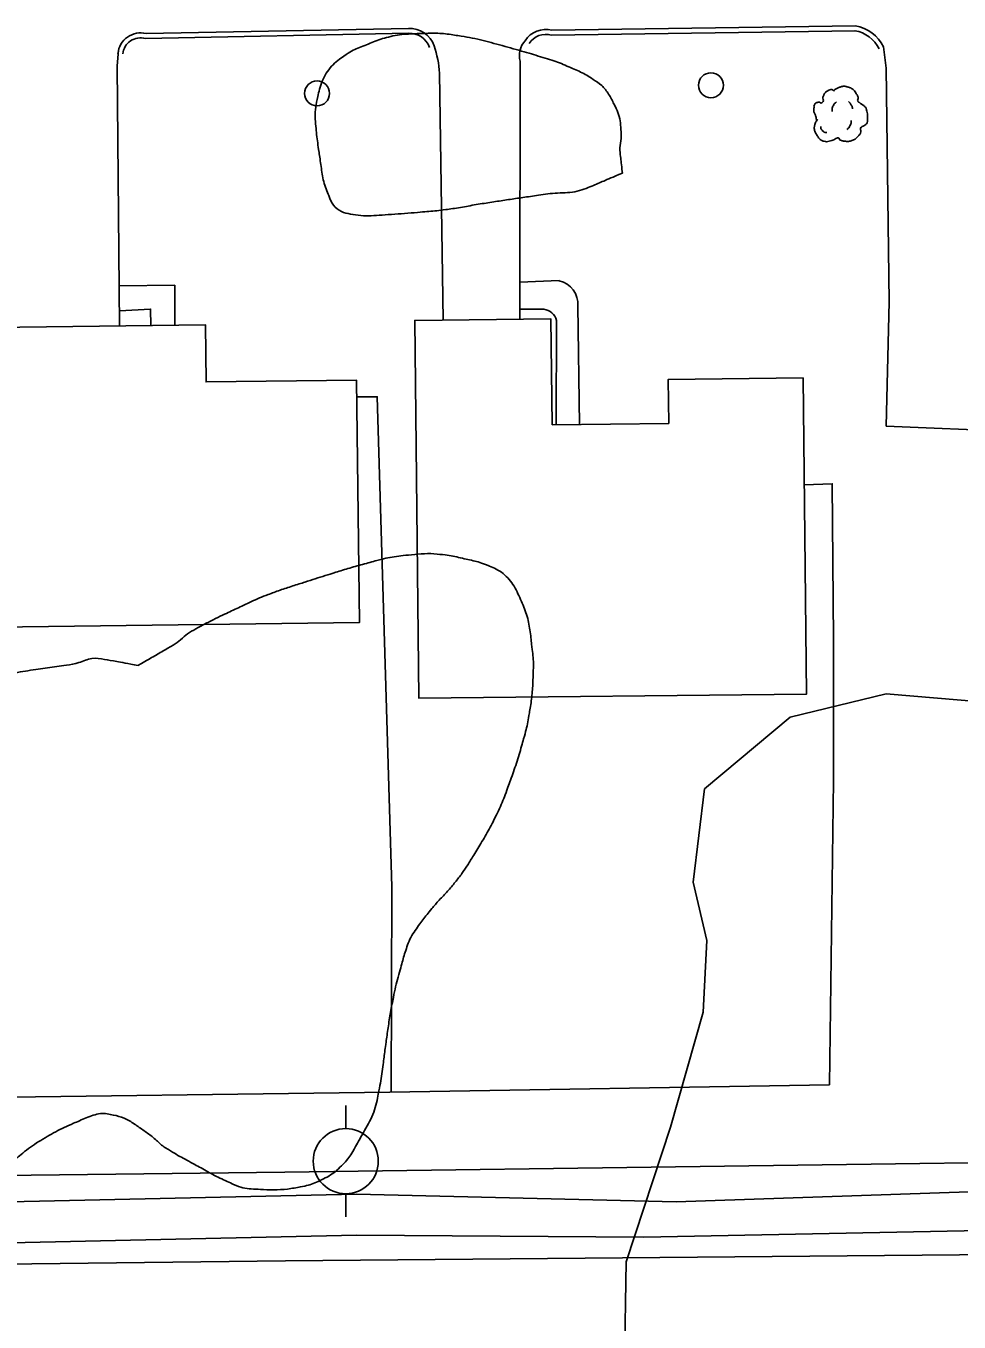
# Model space of a CAD drawing. Extents: x 2145380 to 2156929, y 139568 to 149130.
# Drawn here: x 2150450.9 to 2150565.5, y 144387.1 to 144546.4 of the extents above; entities that cross this region are included whole.
import ezdxf

# ---------------------------------------------------------------- set-up
doc = ezdxf.new("R2010")
doc.units = 0
for name, color, linetype in [('Default', 7, 'Continuous'), ('TOPO_Asphalt', 7, 'Continuous'), ('TOPO_Building', 7, 'Continuous'), ('TOPO_Concrete', 7, 'Continuous'), ('TOPO_Curb Back', 7, 'Continuous'), ('TOPO_Fence', 7, 'Continuous'), ('TOPO_Flowline', 7, 'Continuous'), ('TOPO_Power Pole', 7, 'Continuous'), ('TOPO_Sidewalk', 7, 'Continuous'), ('TOPO_Tree', 7, 'Continuous'), ('TOPO_Tree Line', 7, 'Continuous'), ('TOPO_Water Meter', 7, 'Continuous')]:
    doc.layers.add(name, color=color, linetype=linetype)

# ---------------------------------------------------------------- blocks, each defined once
blk = doc.blocks.new('TREE')
at = {"layer": 'TOPO_Tree'}
for points in [[(-14.07, -0.4), (-14.17, 0.5), (-14.37, 1.38), (-14.6, 2.25), (-14.84, 3.17), (-15.47, 3.96), (-15.66, 4.9), (-15.8, 5.59), (-15.71, 6.31), (-15.66, 7.01), (-15.6, 7.91), (-15.72, 8.8), (-15.13, 9.66), (-14.62, 10.42), (-13.76, 10.49), (-13.02, 10.72), (-12.18, 10.98), (-11.06, 10), (-10.37, 10.72), (-9.4, 11.74), (-10.29, 13.28), (-9.84, 14.42), (-9.56, 15.15), (-9.32, 15.89), (-8.78, 16.54), (-8.18, 17.26), (-7.5, 17.68), (-6.67, 18.13), (-6.14, 18.41), (-5.61, 18.61), (-5.08, 18.66), (-4.55, 18.71), (-4.02, 18.54), (-3.49, 18.13)], [(-3.49, 17.6), (-3.07, 18.27), (-2.58, 18.8), (-1.9, 19.19), (-1.05, 19.68), (-0.19, 19.96), (0.74, 20.24), (1.62, 20.51), (2.51, 20.82), (3.39, 20.77), (4.1, 20.73), (4.8, 20.47), (5.51, 20.24), (6.43, 19.95), (7.32, 19.73), (8.15, 19.19), (9.36, 18.4), (10.02, 17.21), (10.8, 16.01), (11.24, 15.33), (11.58, 14.62), (11.86, 13.89), (12.17, 13.08), (11.37, 12.02), (11.86, 11.25), (12, 11.03), (12.18, 10.86), (12.39, 10.72), (12.91, 10.35), (13.45, 10.02), (13.97, 9.66), (14.7, 9.16), (15.41, 8.68), (16.09, 8.07), (16.7, 7.53), (16.93, 6.73), (17.15, 5.95), (17.59, 4.38), (17.71, 2.77), (17.68, 1.19), (17.65, -0.25), (17.83, -2.22), (16.62, -3.04), (15.47, -3.83), (14.31, -4.58), (13.16, -5.35)], [(-4.21, 5.09), (-4.46, 6.09), (-4.3, 7.21), (-3.84, 8.21), (-3.33, 9.34), (-2.71, 10.27), (-1.64, 10.97)], [(5.89, 11.15), (6.5, 10.68), (6.96, 10.17), (7.36, 9.5), (7.93, 8.56), (8.31, 7.6), (8.46, 6.56)], [(13.16, -5.34), (13.25, -5.81), (13.36, -6.28), (13.45, -6.75), (13.76, -8.52), (12.24, -10.03), (10.8, -11.51), (9.98, -12.34), (9.13, -12.77), (8.15, -13.1), (5.97, -13.83), (3.32, -13.56), (1.27, -13.1), (0.49, -12.92), (-0.06, -11.44), (-0.84, -11.51), (-2.04, -11.61), (-3.28, -12.78), (-4.55, -13.1), (-6.06, -13.47), (-7.77, -14.03), (-9.31, -13.62), (-11.36, -13.09), (-12.84, -11.41), (-14.07, -9.39), (-15.32, -7.35), (-15.61, -5.13), (-15.13, -3.04), (-14.87, -1.89), (-13.91, -0.75), (-13.54, 0.13)], [(-11.38, -4.46), (-11.47, -5.41), (-11.03, -6.32), (-10.09, -7.22), (-9.3, -7.97), (-8.49, -8.26), (-7.7, -8.14)], [(4.79, -6.29), (5.71, -5.66), (6.3, -4.92), (6.81, -3.91), (7.36, -2.81), (7.63, -1.7), (7.54, -0.6)]]:
    blk.add_open_spline(points, degree=3, dxfattribs=at)
blk = doc.blocks.new('POWPOL')
at = {"layer": 'TOPO_Power Pole'}
for p, q in [((0, 10.16), (0, 17.34)), ((0, -10.16), (0, -17.34))]:
    blk.add_line(p, q, dxfattribs=at)
blk.add_circle((0, 0), 10.16, dxfattribs=at)
blk = doc.blocks.new('WTRMTR')
at = {"layer": 'Default'}
blk.add_circle((0, 0), 3.89, dxfattribs=at)

msp = doc.modelspace()

# ---------------------------------------------------------------- linework, layer by layer
at = {"layer": 'TOPO_Asphalt'}
for points in [[(2150462.42, 144509.53), (2150462.14, 144541.44), (2150462.3, 144543.45)], [(2150511.59, 144510.35), (2150511.62, 144542.06)], [(2150556.59, 144541.19), (2150556.94, 144512.5), (2150556.59, 144497.22), (2150572.33, 144496.54), (2150572, 144512.61), (2150571.7, 144542.19)], [(2150501.73, 144540.58), (2150502.15, 144510.24)]]:
    msp.add_lwpolyline(points, dxfattribs=at)
for centre, radius, start, end in [((2150487.96, 144539.53), 13.81, 4.3652, 18.5781), ((2150514.3, 144542.74), 2.77, 138.5944, 194.1789), ((2150467.28, 144530.65), 89.93, 6.7297, 8.4217)]:
    msp.add_arc(centre, radius, start, end, dxfattribs=at)
at = {"layer": 'TOPO_Building'}
for points in [[(2150515.54, 144497.38), (2150529.88, 144497.54), (2150529.82, 144502.95), (2150546.37, 144503.14), (2150546.8, 144464.29), (2150499.18, 144463.77), (2150498.67, 144510.2), (2150515.39, 144510.39)], [(2150444.1, 144472.47), (2150443.63, 144509.29), (2150472.96, 144509.66), (2150473.05, 144502.65), (2150491.51, 144502.88), (2150491.9, 144473.09)]]:
    msp.add_lwpolyline(points, close=True, dxfattribs=at)
at = {"layer": 'TOPO_Concrete'}
for points in [[(2150644.7, 144407.74), (2150482.71, 144405.56), (2150382.27, 144404.37), (2150238.51, 144402.63), (2150099.05, 144400.63), (2150026.03, 144402.21), (2149993.94, 144403.63), (2149973.88, 144401.64)], [(2149961.97, 144389.89), (2149983.45, 144389.26), (2150016.72, 144389.12), (2150046.37, 144389.2), (2150099.2, 144389.72), (2150238.65, 144391.72), (2150382.4, 144393.46), (2150482.82, 144394.65), (2150643.79, 144396.09)]]:
    msp.add_lwpolyline(points, dxfattribs=at)
at = {"layer": 'TOPO_Curb Back'}
for points in [[(2150465.6, 144544.84), (2150497.91, 144545.49)], [(2150465.68, 144545.45), (2150497.89, 144546.09)], [(2150515.46, 144545.26), (2150552.75, 144545.79)], [(2150515.53, 144545.86), (2150552.79, 144546.39)]]:
    msp.add_lwpolyline(points, dxfattribs=at)
for centre, radius, start, end in [((2150465, 144542.74), 2.79, 75.9729, 174.4272), ((2150498.04, 144542.91), 3.18, 18.7341, 92.7625), ((2150498.04, 144542.91), 2.58, 18.7329, 92.9421), ((2150514.8, 144542.85), 3.1, 76.3732, 146.2216), ((2150514.8, 144542.85), 2.5, 74.7252, 146.2228), ((2150552.07, 144541.82), 4.03, 25.7471, 80.3492), ((2150552.07, 144541.82), 4.63, 25.7453, 81.0566), ((2150465, 144542.74), 2.19, 74.0075, 174.4232)]:
    msp.add_arc(centre, radius, start, end, dxfattribs=at)
at = {"layer": 'TOPO_Fence'}
for points in [[(2150495.77, 144415.36), (2150495.87, 144440.61), (2150494.06, 144500.83), (2150491.54, 144500.8)], [(2150546.52, 144490.01), (2150549.95, 144490.13), (2150550.1, 144471.03), (2150550.1, 144453.63), (2150549.61, 144416.29), (2150495.63, 144415.36), (2150439.62, 144414.62), (2150383.8, 144414.16), (2150305.36, 144413.24), (2150180.73, 144410.9), (2150095.85, 144408.83), (2150055.63, 144408.76), (2150055.7, 144441.33), (2150056.25, 144482.97)]]:
    msp.add_lwpolyline(points, dxfattribs=at)
at = {"layer": 'TOPO_Flowline'}
for points in [[(2150584.7, 144403.76), (2150530.78, 144401.89), (2150491.54, 144402.83), (2150448.86, 144401.92), (2150390.95, 144400.79), (2150350.47, 144401.57), (2150316.92, 144399.91), (2150266.5, 144400.2), (2150235.69, 144399.46), (2150194.25, 144398.48), (2150142.29, 144398.49), (2150097.95, 144398.49), (2150044.16, 144397.87)], [(2150584.79, 144398.71), (2150526.83, 144397.57), (2150491.54, 144397.79), (2150448.97, 144396.87), (2150390.81, 144396.06), (2150350.56, 144396.52), (2150317.03, 144394.87), (2150266.56, 144395.16), (2150235.66, 144395.02), (2150194.28, 144393.49), (2150142.29, 144393.44), (2150097.98, 144393.45), (2150044.21, 144392.83), (2150017.56, 144392), (2149989.18, 144392.51), (2149964.32, 144392.21)]]:
    msp.add_lwpolyline(points, dxfattribs=at)
at = {"layer": 'TOPO_Sidewalk'}
for points in [[(2150511.6, 144514.9), (2150516.42, 144515.09)], [(2150462.38, 144514.47), (2150469.19, 144514.52), (2150469.22, 144509.62)], [(2150518.7, 144511.99), (2150518.89, 144497.42)], [(2150462.41, 144511.4), (2150466.23, 144511.6), (2150466.25, 144509.58)], [(2150514.53, 144511.57), (2150511.59, 144511.59)], [(2150516.03, 144497.39), (2150516.09, 144510.22)]]:
    msp.add_lwpolyline(points, dxfattribs=at)
for centre, radius, start, end in [((2150515.78, 144512.22), 2.93, 355.3755, 77.4079), ((2150514.25, 144509.67), 1.92, 16.3995, 81.5899)]:
    msp.add_arc(centre, radius, start, end, dxfattribs=at)
at = {"layer": 'TOPO_Tree Line'}
msp.add_lwpolyline([(2150571.6, 144463.06), (2150556.59, 144464.33), (2150544.77, 144461.44), (2150534.28, 144452.64), (2150532.88, 144441.17), (2150534.55, 144434.03), (2150534.1, 144425.22), (2150530.1, 144411.08), (2150524.66, 144394.53), (2150524.43, 144381.93), (2150528.56, 144369.3), (2150534.96, 144359.43), (2150547, 144352.85), (2150561.91, 144335.53), (2150570.19, 144326.26)], dxfattribs=at)
for points in [[(2150524.18, 144528.29), (2150524.1, 144528.95), (2150524.03, 144529.61), (2150523.95, 144530.27), (2150523.82, 144531.4), (2150524.06, 144532.54), (2150524, 144533.67), (2150523.94, 144534.74), (2150523.66, 144535.75), (2150523.16, 144536.76), (2150522.52, 144538.04), (2150521.69, 144539.1), (2150520.52, 144539.87), (2150519.79, 144540.35), (2150519.06, 144540.73), (2150518.27, 144541.07), (2150517.36, 144541.45), (2150516.46, 144541.86), (2150515.53, 144542.16), (2150514.4, 144542.52), (2150513.28, 144542.86), (2150512.15, 144543.19), (2150510.78, 144543.59), (2150509.42, 144543.97), (2150508.05, 144544.34), (2150506.74, 144544.7), (2150505.41, 144544.96), (2150504.07, 144545.18), (2150502.21, 144545.49), (2150500.32, 144545.5), (2150498.45, 144545.42), (2150497.35, 144545.37), (2150496.27, 144545.24), (2150495.19, 144544.95), (2150494.26, 144544.7), (2150493.4, 144544.34), (2150492.52, 144543.99), (2150491.69, 144543.65), (2150490.9, 144543.33), (2150490.13, 144542.79), (2150488.34, 144541.53), (2150487.21, 144539.63), (2150486.74, 144537.57), (2150486.47, 144536.4), (2150486.42, 144535.21), (2150486.53, 144534.04), (2150486.62, 144533.03), (2150486.75, 144532.01), (2150486.9, 144531), (2150487.18, 144529.11), (2150487.42, 144527.26), (2150488.16, 144525.42), (2150488.59, 144524.33), (2150489.65, 144523.48), (2150490.77, 144523.27), (2150492.05, 144523.04), (2150493.34, 144523.05), (2150494.61, 144523.15), (2150496.22, 144523.26), (2150497.83, 144523.36), (2150499.44, 144523.51), (2150500.41, 144523.6), (2150501.38, 144523.66), (2150502.35, 144523.8), (2150504.29, 144524.07), (2150506.22, 144524.44), (2150508.17, 144524.74), (2150509.95, 144525.01), (2150511.74, 144525.27), (2150513.53, 144525.54), (2150515.89, 144525.9), (2150518.38, 144525.86), (2150520.58, 144526.78), (2150521.78, 144527.29), (2150522.98, 144527.79), (2150524.18, 144528.29)], [(2150464.71, 144467.81), (2150463.34, 144468.06), (2150461.96, 144468.31), (2150460.59, 144468.55), (2150459.01, 144468.84), (2150457.43, 144468.06), (2150455.84, 144467.84), (2150454.71, 144467.68), (2150453.58, 144467.52), (2150452.45, 144467.36), (2150451.17, 144467.17), (2150449.9, 144466.95), (2150448.63, 144466.76), (2150447.41, 144466.57), (2150446.17, 144466.45), (2150444.95, 144466.25), (2150443.02, 144465.94), (2150441.11, 144465.56), (2150439.19, 144465.2), (2150438.01, 144464.97), (2150436.83, 144464.75), (2150435.66, 144464.5), (2150433.91, 144464.12), (2150432.18, 144463.67), (2150430.44, 144463.24), (2150429.15, 144462.92), (2150427.87, 144462.6), (2150426.6, 144462.23), (2150424.79, 144461.71), (2150423.05, 144460.96), (2150421.33, 144460.19), (2150420.17, 144459.66), (2150419.04, 144459.11), (2150417.91, 144458.53), (2150417.12, 144458.13), (2150416.35, 144457.7), (2150415.6, 144457.23), (2150414.44, 144456.51), (2150413.38, 144455.66), (2150412.4, 144454.71), (2150411.46, 144453.81), (2150410.58, 144452.87), (2150409.72, 144451.89), (2150408.29, 144450.27), (2150406.88, 144448.64), (2150405.58, 144446.91), (2150404.7, 144445.76), (2150403.88, 144444.58), (2150403.13, 144443.35), (2150402.32, 144442.04), (2150401.55, 144440.72), (2150400.79, 144439.39), (2150399.99, 144437.97), (2150399.21, 144436.54), (2150398.45, 144435.11), (2150398, 144434.28), (2150397.59, 144433.43), (2150397.21, 144432.57), (2150396.66, 144431.32), (2150396.23, 144430.04), (2150395.81, 144428.75), (2150395.51, 144427.84), (2150395.25, 144426.95), (2150395.03, 144426.01), (2150394.68, 144424.47), (2150394.53, 144422.92), (2150394.46, 144421.37), (2150394.4, 144419.98), (2150394.43, 144418.58), (2150394.65, 144417.2), (2150394.94, 144415.36), (2150395.34, 144413.56), (2150395.89, 144411.77), (2150396.27, 144410.51), (2150396.65, 144409.26), (2150397.16, 144408.05), (2150397.64, 144406.9), (2150398.13, 144405.76), (2150398.62, 144404.61), (2150399.4, 144402.83), (2150400.19, 144401.05), (2150400.98, 144399.27), (2150401.52, 144398.06), (2150402.36, 144397), (2150402.85, 144395.76), (2150403.34, 144394.49), (2150403.77, 144393.19), (2150404.19, 144391.9), (2150404.62, 144390.62), (2150405.05, 144389.34), (2150405.43, 144388.05), (2150405.81, 144386.8), (2150406.1, 144385.52), (2150406.4, 144384.24), (2150406.67, 144383.05), (2150406.99, 144381.87), (2150407.09, 144380.66), (2150407.2, 144379.28), (2150407.3, 144377.91), (2150407.4, 144376.54), (2150407.49, 144375.3), (2150407.57, 144374.07), (2150407.66, 144372.84), (2150407.75, 144371.69), (2150407.95, 144370.57), (2150408.26, 144369.44), (2150409.81, 144363.91), (2150413.05, 144359.3), (2150416.75, 144354.72), (2150419.19, 144351.7), (2150421.73, 144349.13), (2150425.04, 144347.19), (2150426.46, 144346.36), (2150427.91, 144345.77), (2150429.46, 144345.33), (2150430.77, 144344.95), (2150432.07, 144344.66), (2150433.41, 144344.43), (2150434.65, 144344.21), (2150435.92, 144344.03), (2150437.15, 144344.16), (2150438.1, 144344.25), (2150439.03, 144344.56), (2150439.93, 144344.92), (2150441, 144345.34), (2150442.01, 144345.77), (2150443.02, 144346.28), (2150444.11, 144346.82), (2150445.13, 144347.43), (2150446.16, 144348.09), (2150447.53, 144348.99), (2150448.73, 144350.03), (2150449.83, 144351.28), (2150450.85, 144352.45), (2150451.65, 144353.72), (2150452.17, 144355.15), (2150452.6, 144356.34), (2150452.94, 144357.53), (2150453.23, 144358.75), (2150453.44, 144359.66), (2150453.63, 144360.55), (2150453.76, 144361.48), (2150453.95, 144362.8), (2150454.04, 144364.14), (2150453.94, 144365.47), (2150453.88, 144366.32), (2150453.8, 144367.18), (2150453.68, 144368.03), (2150453.53, 144369.04), (2150453.37, 144370.06), (2150453.22, 144371.07), (2150453.07, 144372.11), (2150452.96, 144373.15), (2150452.8, 144374.19), (2150452.6, 144375.5), (2150452.16, 144376.76), (2150451.66, 144378), (2150451.29, 144378.92), (2150450.9, 144379.83), (2150450.51, 144380.73), (2150450.08, 144381.72), (2150449.65, 144382.7), (2150449.19, 144383.68), (2150448.72, 144384.7), (2150448.17, 144385.68), (2150447.67, 144386.69), (2150447.01, 144388.02), (2150446.41, 144389.34), (2150445.88, 144390.76), (2150445.52, 144391.72), (2150445.39, 144392.72), (2150445.31, 144393.73), (2150445.23, 144394.77), (2150445.26, 144395.82), (2150445.36, 144396.86), (2150445.52, 144398.5), (2150445.82, 144400.11), (2150446.37, 144401.7), (2150446.9, 144403.22), (2150447.66, 144404.54), (2150448.61, 144405.84), (2150449.17, 144406.6), (2150449.76, 144407.27), (2150450.48, 144407.86), (2150451.46, 144408.64), (2150452.48, 144409.3), (2150453.55, 144409.94), (2150454.57, 144410.54), (2150455.61, 144411.03), (2150456.7, 144411.52), (2150458.28, 144412.22), (2150460.1, 144412.91), (2150461.69, 144412.56), (2150463.01, 144412.27), (2150464.26, 144411.46), (2150465.43, 144410.64), (2150466.59, 144409.83), (2150467.55, 144408.84), (2150468.73, 144408.12), (2150469.59, 144407.61), (2150470.47, 144407.13), (2150471.35, 144406.65), (2150473.06, 144405.71), (2150474.71, 144404.8), (2150476.56, 144403.99), (2150477.55, 144403.55), (2150478.6, 144403.49), (2150479.64, 144403.43), (2150481.33, 144403.34), (2150483.05, 144403.44), (2150484.75, 144403.76), (2150485.61, 144403.93), (2150486.41, 144404.2), (2150487.21, 144404.6), (2150488.14, 144405.06), (2150488.94, 144405.61), (2150489.68, 144406.34), (2150490.33, 144406.99), (2150490.82, 144407.68), (2150491.27, 144408.47), (2150492.52, 144410.69), (2150493.77, 144412.88), (2150494.24, 144415.33), (2150494.46, 144416.49), (2150494.64, 144417.64), (2150494.79, 144418.81), (2150494.91, 144419.67), (2150495.01, 144420.53), (2150495.13, 144421.38), (2150495.4, 144423.3), (2150495.69, 144425.22), (2150496.07, 144427.12), (2150496.31, 144428.34), (2150496.66, 144429.52), (2150496.97, 144430.72), (2150497.19, 144431.56), (2150497.42, 144432.39), (2150497.71, 144433.21), (2150498.05, 144434.17), (2150498.57, 144435.05), (2150499.17, 144435.88), (2150499.66, 144436.57), (2150500.18, 144437.22), (2150500.72, 144437.86), (2150501.67, 144439), (2150502.73, 144440.04), (2150503.66, 144441.2), (2150504.47, 144442.22), (2150505.18, 144443.3), (2150505.86, 144444.41), (2150506.94, 144446.16), (2150507.97, 144447.92), (2150508.86, 144449.77), (2150509.31, 144450.72), (2150509.7, 144451.68), (2150510.06, 144452.66), (2150510.82, 144454.75), (2150511.5, 144456.84), (2150512.1, 144458.97), (2150512.37, 144459.92), (2150512.57, 144460.87), (2150512.73, 144461.84), (2150513.05, 144463.67), (2150513.19, 144465.51), (2150513.24, 144467.34), (2150513.27, 144468.31), (2150513.16, 144469.28), (2150513.05, 144470.25), (2150512.84, 144472.18), (2150512.49, 144474.05), (2150511.67, 144475.91), (2150510.83, 144477.8), (2150509.39, 144479.39), (2150507.51, 144480.15), (2150506.68, 144480.48), (2150505.85, 144480.68), (2150504.99, 144480.87), (2150504.06, 144481.08), (2150503.14, 144481.3), (2150502.2, 144481.41), (2150500.65, 144481.59), (2150499.06, 144481.51), (2150497.5, 144481.33), (2150496.43, 144481.2), (2150495.37, 144481.06), (2150494.32, 144480.78), (2150492.5, 144480.29), (2150490.7, 144479.79), (2150488.9, 144479.23), (2150487.68, 144478.85), (2150486.46, 144478.46), (2150485.24, 144478.07), (2150483.69, 144477.57), (2150482.13, 144477.07), (2150480.6, 144476.49), (2150479.6, 144476.11), (2150478.63, 144475.66), (2150477.66, 144475.2), (2150476.81, 144474.81), (2150475.97, 144474.41), (2150475.13, 144474.01), (2150473.9, 144473.41), (2150472.68, 144472.8), (2150471.49, 144472.13), (2150470.52, 144471.58), (2150469.74, 144470.74), (2150468.78, 144470.18), (2150467.42, 144469.39), (2150466.07, 144468.6), (2150464.71, 144467.81), (2150464.71, 144467.81)]]:
    msp.add_open_spline(points, degree=3, dxfattribs=at)

# ---------------------------------------------------------------- block references
at = {"layer": 'TOPO_Power Pole', "xscale": 0.39370000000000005, "yscale": 0.3937000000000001}
msp.add_blockref('POWPOL', (2150490.2, 144406.9), dxfattribs=at)
at = {"layer": 'TOPO_Tree', "xscale": 0.19685000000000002, "yscale": 0.19685000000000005}
msp.add_blockref('TREE', (2150550.79, 144534.89), dxfattribs=at)
at = {"layer": 'TOPO_Water Meter', "xscale": 0.39370000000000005, "yscale": 0.3937000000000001}
for p in [(2150535.05, 144539.1), (2150486.68, 144538.09)]:
    msp.add_blockref('WTRMTR', p, dxfattribs=at)

doc.saveas('drawing.dxf')
